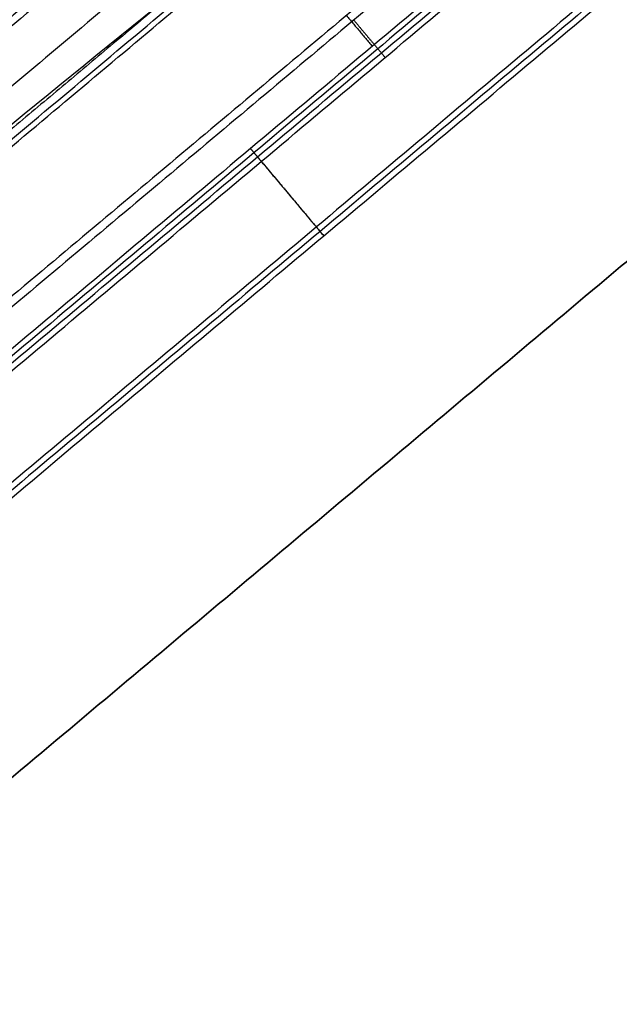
# Model space of a CAD drawing. Header units: millimetres. Extents: x -657 to 864, y -831 to 851.
# Tile 438 of 656: x 727.45 to 732.2, y -483.11 to -475.31. Entities that reach past the tile are written whole.
import ezdxf

# ---------------------------------------------------------------- set-up
doc = ezdxf.new("R2010")
doc.units = ezdxf.units.MM
doc.layers.add('Default', color=7, linetype='Continuous', true_color=0x000000)

msp = doc.modelspace()

# ---------------------------------------------------------------- linework, layer by layer
at = {"layer": 'Default'}
for points in [[(863.462, -524.3574, 60.1215), (781.241, -426.3702, 60.1215), (699.02, -328.383, 60.1215)], [(862.6916, -523.6536, 60.3347), (781.1353, -426.4587, 60.3347), (699.5791, -329.2638, 60.3347)], [(842.781, -633.2885, 16.0739), (715.467, -481.5616, 16.0739), (588.153, -329.8347, 16.0739)], [(842.2602, -632.8103, 16.3106), (715.3969, -481.6205, 16.3106), (588.5336, -330.4307, 16.3106)], [(734.0612, -340.3042, 73.1638), (540.134, -503.0285, 73.1638), (346.2067, -665.7528, 73.1638)], [(733.5114, -340.8567, 72.9219), (540.1791, -503.0817, 72.9219), (346.8468, -665.3068, 72.9219)], [(749.7126, -752.7944, -11.8414), (602.0068, -576.7654, -11.8414), (454.301, -400.7365, -11.8414)], [(749.3201, -752.3266, -11.5875), (602.0068, -576.7654, -11.5875), (454.6934, -401.2042, -11.5875)], [(723.8771, -484.2592, 89.3434), (731.0328, -478.2549, 89.3434), (738.1885, -472.2506, 89.3434)], [(738.1885, -472.2506, 89.5973), (731.0328, -478.2549, 89.5973), (723.8771, -484.2592, 89.5973)], [(723.8771, -484.2592, 89.4703), (731.0328, -478.2549, 89.4703), (738.1885, -472.2506, 89.4703)], [(731.0328, -478.2549, 89.5973), (731.0328, -478.2549, 89.4703), (731.0328, -478.2549, 89.3434)]]:
    msp.add_open_spline(points, degree=2, dxfattribs=at)
for points, knots in [([(812.669, -399.9988, 89.6975), (802.7277, -408.3406, 79.2965), (772.356, -433.8255, 50.6557), (702.4844, -492.4547, 3.3508), (640.4896, -544.4745, -11.8414), (602.0068, -576.7654, -11.8414)], [2.41548, 2.41548, 2.41548, 2.41548, 70.396144, 198.636056, 404.995527, 404.995527, 404.995527, 404.995527]), ([(812.1148, -400.4639, 89.4437), (802.3062, -408.6943, 79.2125), (772.0838, -434.0539, 50.7577), (702.42, -492.5087, 3.594), (640.4654, -544.4948, -11.5875), (602.0068, -576.7654, -11.5875)], [2.408267, 2.408267, 2.408267, 2.408267, 69.367076, 197.537893, 403.786179, 403.786179, 403.786179, 403.786179])]:
    msp.add_open_spline(points, degree=3, knots=knots, dxfattribs=at)
at = {"layer": 'Default', "color": 18, "true_color": 0x000000}
for points, degree in [([(736.145, -470.5709, 93.3296), (729.2756, -476.3351, 93.3296), (722.4061, -482.0992, 93.3296)], 2), ([(736.1725, -470.6037, 92.4328), (729.303, -476.3678, 92.4328), (722.4336, -482.132, 92.4328)], 2), ([(722.461, -482.1647, 91.5361), (729.3305, -476.4006, 91.5361), (736.1999, -470.6364, 91.5361)], 2), ([(722.4913, -482.2007, 94.1516), (729.3607, -476.4366, 94.1516), (736.2302, -470.6724, 94.1516)], 2), ([(736.6663, -471.1921, 93.4434), (729.7968, -476.9563, 93.4434), (722.9274, -482.7204, 93.4434)], 2), ([(736.6955, -471.2269, 92.4897), (729.826, -476.9911, 92.4897), (722.9566, -482.7553, 92.4897)], 2), ([(722.9858, -482.7901, 91.5361), (729.8552, -477.0259, 91.5361), (736.7247, -471.2618, 91.5361)], 2), ([(730.7329, -472.1383, 96.8167), (729.2171, -473.3727, 97.7929), (727.7013, -474.6072, 98.7692), (726.1855, -475.8416, 99.7454)], 3), ([(731.0045, -472.2512, 95.1326), (725.0841, -477.2191, 95.1326), (719.1637, -482.1869, 95.1326)], 2), ([(725.3555, -476.8258, 99.1267), (728.1743, -474.5369, 97.2867), (730.993, -472.2479, 95.4466)], 2), ([(719.6291, -482.7683, 95.2334), (725.7364, -477.6437, 95.2334), (731.8437, -472.5191, 95.2334)], 2), ([(725.7751, -477.447, 99.1949), (727.798, -475.8044, 97.8744), (729.8208, -474.1617, 96.5539), (731.8437, -472.5191, 95.2334)], 3), ([(730.3062, -472.9131, 94.709), (724.421, -477.8513, 94.709), (718.5358, -482.7896, 94.709)], 2), ([(732.5651, -473.1575, 93.3296), (726.6515, -478.1196, 93.3296), (720.7378, -483.0818, 93.3296)], 2), ([(730.5408, -473.1927, 94.1644), (724.4811, -478.2775, 94.1644), (718.4213, -483.3622, 94.1644)], 2), ([(732.4983, -473.2992, 94.1516), (726.5578, -478.2838, 94.1516), (720.6174, -483.2684, 94.1516)], 2), ([(718.9077, -483.4305, 93.6198), (724.8416, -478.4514, 93.6198), (730.7755, -473.4723, 93.6198)], 2), ([(728.4148, -474.3415, 97.1297), (725.3372, -476.9239, 97.1297), (722.2596, -479.5063, 97.1297)], 2), ([(728.8094, -474.983, 97.2141), (725.7545, -477.5464, 97.2141), (722.6997, -480.1097, 97.2141)], 2), ([(730.0348, -475.2807, 93.3296), (730.1375, -475.4031, 93.3296), (730.2403, -475.5256, 93.3296)], 2), ([(730.0932, -475.3173, 94.1516), (730.2175, -475.4654, 94.1516), (730.3417, -475.6134, 94.1516)], 2), ([(729.2756, -476.3351, 93.3296), (729.303, -476.3678, 92.4328), (729.3305, -476.4006, 91.5361)], 2), ([(729.3305, -476.4006, 91.5361), (729.5929, -476.7132, 91.5361), (729.8552, -477.0259, 91.5361)], 2), ([(729.7968, -476.9563, 93.4434), (729.826, -476.9911, 92.4897), (729.8552, -477.0259, 91.5361)], 2)]:
    msp.add_open_spline(points, degree=degree, dxfattribs=at)
msp.add_rational_spline([(729.3607, -476.4366, 94.1516), (729.7751, -476.9304, 94.1516), (729.7968, -476.9563, 93.4434)], [1, 0.71783695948, 0.979325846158], degree=2, dxfattribs=at)

doc.saveas('drawing.dxf')
